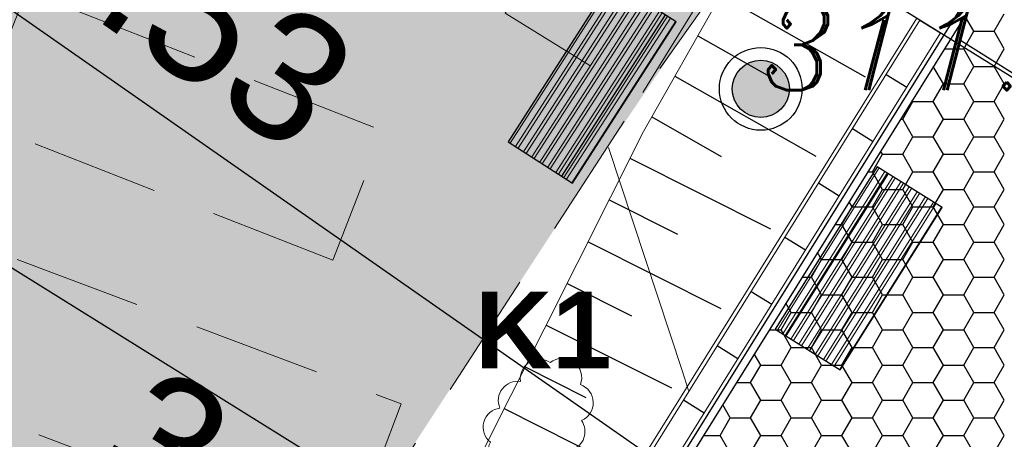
# Model space of a CAD drawing. Extents: x 4615668 to 9294084, y 5325188 to 10688993.
# Tile 635 of 656: x 4651585.93 to 4651593.63, y 5338737.6 to 5338740.89. Entities that reach past the tile are written whole.
import ezdxf

# ---------------------------------------------------------------- set-up
doc = ezdxf.new("R2010")
doc.units = 0
doc.header["$MEASUREMENT"] = 0
for name, pattern in [('CONTINUA', [0, 0, 0]), ('DASHED', [19.05, 12.7, -6.35]), ('KTCR', [1.5, 1, -0.5]), ('l423_500', [2, 1.5, -0.5]), ('l812_500', [3, 2, -1])]:
    doc.linetypes.add(name, pattern=pattern)
for name, color, linetype, lineweight in [('!0014_GM_DR_ODWOD', 152, 'Continuous', 35), ('!0017A_GR_DR_WYMPROJ', 1, 'Continuous', 30), ('chodnik', 7, 'l423_500', 13), ('pkt_wys', 7, 'Continuous', 13), ('warst_przeryw', 7, 'l812_500', 0), ('Wymiar', 7, 'Continuous', 9), ('zielen', 7, 'Continuous', 13)]:
    doc.layers.add(name, color=color, linetype=linetype, lineweight=lineweight)
for name, color, linetype in [('1', 7, 'Continuous'), ('DIM', 7, 'Continuous'), ('hatcz', 253, 'Continuous'), ('proj_tt_ww', 5, 'Continuous'), ('teren', 252, 'Continuous')]:
    doc.layers.add(name, color=color, linetype=linetype)
doc.styles.add('Style-ITALIC_1250', font='ITALIC_1250.shx')
doc.styles.add('STYLE2', font='arial.ttf')
doc.styles.add('tomek14', font='ISOCP.shx', dxfattribs={"height": 14})
doc.dimstyles.new('1-500', dxfattribs={"dimtxt": 1, "dimasz": 0.5, "dimexe": 0.18, "dimexo": 0.0625, "dimgap": 0.3, "dimtad": 1, "dimzin": 0, "dimdsep": 46, "dimtxsty": 'STYLE2', "dimblk": 'DOT', "dimcen": 0.09, "dimadec": 0, "dimazin": 0, "dimtfac": 1, "dimtmove": 0, "dimatfit": 0, "dimldrblk": 'DOT', "dimfxl": 0, "dimtolj": 1, "dimtzin": 0, "dimarcsym": 0})

# ---------------------------------------------------------------- blocks, each defined once
blk = doc.blocks.new('G$C30F5686F')
at = {"layer": '!0014_GM_DR_ODWOD', "linetype": 'DASHED', "lineweight": 25, "ltscale": 0.2}
for p, q in [((14.4083, 28.0975), (14.5696, 27.9971)), ((14.1441, 27.673), (14.3054, 27.5726)), ((13.8799, 27.2485), (14.0412, 27.1481)), ((13.6157, 26.824), (13.777, 26.7236)), ((13.3515, 26.3995), (13.5128, 26.2991)), ((13.0873, 25.975), (13.2486, 25.8746)), ((12.8231, 25.5505), (12.9845, 25.4501)), ((12.559, 25.126), (12.7203, 25.0256))]:
    blk.add_line(p, q, dxfattribs=at)
at = {"layer": '1', "linetype": 'DASHED', "lineweight": 15}
for p, q in [((13.392, 29.2467), (12.2449, 27.2254)), ((14.3828, 28.1134), (6.2051, 14.9731)), ((12.2449, 27.2254), (6.1645, 15.1098))]:
    blk.add_line(p, q, dxfattribs=at)
at = {"layer": '1', "linetype": 'CONTINUA', "lineweight": 25}
blk.add_line((14.827, 28.3539), (5.9826, 14.1424), dxfattribs=at)
at = {"layer": '1', "linetype": 'CONTINUA', "lineweight": 30}
blk.add_line((14.9096, 28.3732), (6.0392, 14.1198), dxfattribs=at)
at = {"layer": '1', "linetype": 'DASHED', "lineweight": 25}
for p, q in [((12.851, 28.2934), (13.9788, 27.6535)), ((12.6707, 27.9757), (13.2281, 27.6593)), ((12.4904, 27.6579), (13.5924, 27.0326)), ((12.3101, 27.3402), (12.8546, 27.0311)), ((12.1402, 27.0168), (13.2393, 26.4652)), ((11.9764, 26.6903), (12.5109, 26.422)), ((11.8125, 26.3637), (12.8516, 25.8422)), ((11.6486, 26.0372), (12.1532, 25.784)), ((11.4847, 25.7106), (12.4639, 25.2192)), ((11.3208, 25.3841), (11.7954, 25.1459)), ((11.157, 25.0576), (12.0762, 24.5962))]:
    blk.add_line(p, q, dxfattribs=at)
at = {"layer": '1', "color": 254, "linetype": 'Continuous', "lineweight": 30, "ltscale": 0.01, "transparency": 33554528}
for p, q in [((14.8296, 28.0105), (14.7595, 28.1319)), ((14.9883, 28.0105), (15.0677, 28.148)), ((14.7502, 27.8731), (14.8296, 28.0105)), ((14.8296, 28.0105), (14.9883, 28.0105)), ((15.0677, 27.8731), (14.9883, 28.0105)), ((14.5984, 27.8731), (14.7502, 27.8731)), ((14.8296, 27.7356), (14.7502, 27.8731)), ((14.9883, 27.7356), (15.0677, 27.8731)), ((14.5914, 27.5981), (14.5124, 27.735)), ((14.7502, 27.5981), (14.8296, 27.7356)), ((14.8296, 27.7356), (14.9883, 27.7356)), ((15.0677, 27.5981), (14.9883, 27.7356)), ((14.5121, 27.4606), (14.5914, 27.5981)), ((14.5914, 27.5981), (14.7502, 27.5981)), ((14.8296, 27.4606), (14.7502, 27.5981)), ((14.9883, 27.4606), (15.0677, 27.5981)), ((14.2739, 27.3231), (14.3533, 27.4606)), ((14.3533, 27.4606), (14.3477, 27.4703)), ((14.3533, 27.4606), (14.5121, 27.4606)), ((14.5914, 27.3231), (14.5121, 27.4606)), ((14.7502, 27.3231), (14.8296, 27.4606)), ((14.8296, 27.4606), (14.9883, 27.4606)), ((15.0677, 27.3231), (14.9883, 27.4606)), ((14.2561, 27.3231), (14.2739, 27.3231)), ((14.3533, 27.1856), (14.2739, 27.3231)), ((14.5121, 27.1856), (14.5914, 27.3231)), ((14.5914, 27.3231), (14.7502, 27.3231)), ((14.8296, 27.1856), (14.7502, 27.3231)), ((14.9883, 27.1856), (15.0677, 27.3231)), ((14.2739, 27.0482), (14.3533, 27.1856)), ((14.3533, 27.1856), (14.5121, 27.1856)), ((14.5914, 27.0482), (14.5121, 27.1856)), ((14.7502, 27.0482), (14.8296, 27.1856)), ((14.8296, 27.1856), (14.9883, 27.1856)), ((15.0677, 27.0482), (14.9883, 27.1856)), ((14.0358, 26.9107), (14.1152, 27.0482)), ((14.1152, 27.0482), (14.1007, 27.0733)), ((14.1152, 27.0482), (14.2739, 27.0482)), ((14.3533, 26.9107), (14.2739, 27.0482)), ((14.5121, 26.9107), (14.5914, 27.0482)), ((14.5914, 27.0482), (14.7502, 27.0482)), ((14.8296, 26.9107), (14.7502, 27.0482)), ((14.9883, 26.9107), (15.0677, 27.0482)), ((13.9994, 26.9107), (14.0358, 26.9107)), ((14.1152, 26.7732), (14.0358, 26.9107)), ((14.2739, 26.7732), (14.3533, 26.9107)), ((14.3533, 26.9107), (14.5121, 26.9107)), ((14.5914, 26.7732), (14.5121, 26.9107)), ((14.7502, 26.7732), (14.8296, 26.9107)), ((14.8296, 26.9107), (14.9883, 26.9107)), ((15.0677, 26.7732), (14.9883, 26.9107)), ((14.0358, 26.6357), (14.1152, 26.7732)), ((14.1152, 26.7732), (14.2739, 26.7732)), ((14.3533, 26.6357), (14.2739, 26.7732)), ((14.5121, 26.6357), (14.5914, 26.7732)), ((14.5914, 26.7732), (14.7502, 26.7732)), ((14.8296, 26.6357), (14.7502, 26.7732)), ((14.9883, 26.6357), (15.0677, 26.7732)), ((13.8771, 26.6357), (13.8536, 26.6764)), ((13.7977, 26.4982), (13.8771, 26.6357)), ((13.8771, 26.6357), (14.0358, 26.6357)), ((14.1152, 26.4982), (14.0358, 26.6357)), ((14.2739, 26.4982), (14.3533, 26.6357)), ((14.3533, 26.6357), (14.5121, 26.6357)), ((14.5914, 26.4982), (14.5121, 26.6357)), ((14.7502, 26.4982), (14.8296, 26.6357)), ((14.8296, 26.6357), (14.9883, 26.6357)), ((15.0677, 26.4982), (14.9883, 26.6357)), ((13.7428, 26.4982), (13.7977, 26.4982)), ((13.8771, 26.3608), (13.7977, 26.4982)), ((14.0358, 26.3608), (14.1152, 26.4982)), ((14.1152, 26.4982), (14.2739, 26.4982)), ((14.3533, 26.3608), (14.2739, 26.4982)), ((14.5121, 26.3608), (14.5914, 26.4982)), ((14.5914, 26.4982), (14.7502, 26.4982)), ((14.8296, 26.3608), (14.7502, 26.4982)), ((14.9883, 26.3608), (15.0677, 26.4982)), ((13.7977, 26.2233), (13.8771, 26.3608)), ((13.8771, 26.3608), (14.0358, 26.3608)), ((14.1152, 26.2233), (14.0358, 26.3608)), ((14.2739, 26.2233), (14.3533, 26.3608)), ((14.3533, 26.3608), (14.5121, 26.3608)), ((14.5914, 26.2233), (14.5121, 26.3608)), ((14.7502, 26.2233), (14.8296, 26.3608)), ((14.8296, 26.3608), (14.9883, 26.3608)), ((15.0677, 26.2233), (14.9883, 26.3608)), ((13.6389, 26.2233), (13.6065, 26.2794)), ((13.5596, 26.0858), (13.6389, 26.2233)), ((13.6389, 26.2233), (13.7977, 26.2233)), ((13.8771, 26.0858), (13.7977, 26.2233)), ((14.0358, 26.0858), (14.1152, 26.2233)), ((14.1152, 26.2233), (14.2739, 26.2233)), ((14.3533, 26.0858), (14.2739, 26.2233)), ((14.5121, 26.0858), (14.5914, 26.2233)), ((14.5914, 26.2233), (14.7502, 26.2233)), ((14.8296, 26.0858), (14.7502, 26.2233)), ((14.9883, 26.0858), (15.0677, 26.2233)), ((13.4861, 26.0858), (13.5596, 26.0858)), ((13.6389, 25.9483), (13.5596, 26.0858)), ((13.7977, 25.9483), (13.8771, 26.0858)), ((13.8771, 26.0858), (14.0358, 26.0858)), ((14.1152, 25.9483), (14.0358, 26.0858)), ((14.2739, 25.9483), (14.3533, 26.0858)), ((14.3533, 26.0858), (14.5121, 26.0858)), ((14.5914, 25.9483), (14.5121, 26.0858)), ((14.7502, 25.9483), (14.8296, 26.0858)), ((14.8296, 26.0858), (14.9883, 26.0858)), ((15.0677, 25.9483), (14.9883, 26.0858)), ((13.4008, 25.8108), (13.3595, 25.8824)), ((13.5596, 25.8108), (13.6389, 25.9483)), ((13.6389, 25.9483), (13.7977, 25.9483)), ((13.8771, 25.8108), (13.7977, 25.9483)), ((14.0358, 25.8108), (14.1152, 25.9483)), ((14.1152, 25.9483), (14.2739, 25.9483)), ((14.3533, 25.8108), (14.2739, 25.9483)), ((14.5121, 25.8108), (14.5914, 25.9483)), ((14.5914, 25.9483), (14.7502, 25.9483)), ((14.8296, 25.8108), (14.7502, 25.9483)), ((14.9883, 25.8108), (15.0677, 25.9483)), ((13.3214, 25.6734), (13.4008, 25.8108)), ((13.4008, 25.8108), (13.5596, 25.8108)), ((13.6389, 25.6734), (13.5596, 25.8108)), ((13.7977, 25.6734), (13.8771, 25.8108)), ((13.8771, 25.8108), (14.0358, 25.8108)), ((14.1152, 25.6734), (14.0358, 25.8108)), ((14.2739, 25.6734), (14.3533, 25.8108)), ((14.3533, 25.8108), (14.5121, 25.8108)), ((14.5914, 25.6734), (14.5121, 25.8108)), ((14.7502, 25.6734), (14.8296, 25.8108)), ((14.8296, 25.8108), (14.9883, 25.8108)), ((15.0677, 25.6734), (14.9883, 25.8108)), ((13.2294, 25.6734), (13.3214, 25.6734)), ((13.4008, 25.5359), (13.3214, 25.6734)), ((13.5596, 25.5359), (13.6389, 25.6734)), ((13.6389, 25.6734), (13.7977, 25.6734)), ((13.8771, 25.5359), (13.7977, 25.6734)), ((14.0358, 25.5359), (14.1152, 25.6734)), ((14.1152, 25.6734), (14.2739, 25.6734)), ((14.3533, 25.5359), (14.2739, 25.6734)), ((14.5121, 25.5359), (14.5914, 25.6734)), ((14.5914, 25.6734), (14.7502, 25.6734)), ((14.8296, 25.5359), (14.7502, 25.6734)), ((14.9883, 25.5359), (15.0677, 25.6734)), ((13.3214, 25.3984), (13.4008, 25.5359)), ((13.4008, 25.5359), (13.5596, 25.5359)), ((13.6389, 25.3984), (13.5596, 25.5359)), ((13.7977, 25.3984), (13.8771, 25.5359)), ((13.8771, 25.5359), (14.0358, 25.5359)), ((14.1152, 25.3984), (14.0358, 25.5359)), ((14.2739, 25.3984), (14.3533, 25.5359)), ((14.3533, 25.5359), (14.5121, 25.5359)), ((14.5914, 25.3984), (14.5121, 25.5359)), ((14.7502, 25.3984), (14.8296, 25.5359)), ((14.8296, 25.5359), (14.9883, 25.5359)), ((15.0677, 25.3984), (14.9883, 25.5359)), ((13.1627, 25.3984), (13.1124, 25.4854)), ((13.0833, 25.2609), (13.1627, 25.3984)), ((13.1627, 25.3984), (13.3214, 25.3984)), ((13.4008, 25.2609), (13.3214, 25.3984)), ((13.5596, 25.2609), (13.6389, 25.3984)), ((13.6389, 25.3984), (13.7977, 25.3984)), ((13.8771, 25.2609), (13.7977, 25.3984)), ((14.0358, 25.2609), (14.1152, 25.3984)), ((14.1152, 25.3984), (14.2739, 25.3984)), ((14.3533, 25.2609), (14.2739, 25.3984)), ((14.5121, 25.2609), (14.5914, 25.3984)), ((14.5914, 25.3984), (14.7502, 25.3984)), ((14.8296, 25.2609), (14.7502, 25.3984)), ((14.9883, 25.2609), (15.0677, 25.3984)), ((12.9727, 25.2609), (13.0833, 25.2609)), ((13.1627, 25.1234), (13.0833, 25.2609)), ((13.3214, 25.1234), (13.4008, 25.2609)), ((13.4008, 25.2609), (13.5596, 25.2609)), ((13.6389, 25.1234), (13.5596, 25.2609)), ((13.7977, 25.1234), (13.8771, 25.2609)), ((13.8771, 25.2609), (14.0358, 25.2609)), ((14.1152, 25.1234), (14.0358, 25.2609)), ((14.2739, 25.1234), (14.3533, 25.2609)), ((14.3533, 25.2609), (14.5121, 25.2609)), ((14.5914, 25.1234), (14.5121, 25.2609)), ((14.7502, 25.1234), (14.8296, 25.2609)), ((14.8296, 25.2609), (14.9883, 25.2609)), ((15.0677, 25.1234), (14.9883, 25.2609)), ((13.0833, 24.9859), (13.1627, 25.1234)), ((13.1627, 25.1234), (13.3214, 25.1234)), ((13.4008, 24.9859), (13.3214, 25.1234)), ((13.5596, 24.9859), (13.6389, 25.1234)), ((13.6389, 25.1234), (13.7977, 25.1234)), ((13.8771, 24.9859), (13.7977, 25.1234)), ((14.0358, 24.9859), (14.1152, 25.1234)), ((14.1152, 25.1234), (14.2739, 25.1234)), ((14.3533, 24.9859), (14.2739, 25.1234)), ((14.5121, 24.9859), (14.5914, 25.1234)), ((14.5914, 25.1234), (14.7502, 25.1234)), ((14.8296, 24.9859), (14.7502, 25.1234)), ((14.9883, 24.9859), (15.0677, 25.1234)), ((12.9246, 24.9859), (12.8654, 25.0884)), ((12.8452, 24.8485), (12.9246, 24.9859)), ((12.9246, 24.9859), (13.0833, 24.9859)), ((13.1627, 24.8485), (13.0833, 24.9859)), ((13.3214, 24.8485), (13.4008, 24.9859)), ((13.4008, 24.9859), (13.5596, 24.9859)), ((13.6389, 24.8485), (13.5596, 24.9859)), ((13.7977, 24.8485), (13.8771, 24.9859)), ((13.8771, 24.9859), (14.0358, 24.9859)), ((14.1152, 24.8485), (14.0358, 24.9859)), ((14.2739, 24.8485), (14.3533, 24.9859)), ((14.3533, 24.9859), (14.5121, 24.9859)), ((14.5914, 24.8485), (14.5121, 24.9859)), ((14.7502, 24.8485), (14.8296, 24.9859)), ((14.8296, 24.9859), (14.9883, 24.9859)), ((15.0677, 24.8485), (14.9883, 24.9859)), ((12.716, 24.8485), (12.8452, 24.8485)), ((12.9246, 24.711), (12.8452, 24.8485)), ((13.0833, 24.711), (13.1627, 24.8485)), ((13.1627, 24.8485), (13.3214, 24.8485)), ((13.4008, 24.711), (13.3214, 24.8485)), ((13.5596, 24.711), (13.6389, 24.8485)), ((13.6389, 24.8485), (13.7977, 24.8485)), ((13.8771, 24.711), (13.7977, 24.8485)), ((14.0358, 24.711), (14.1152, 24.8485)), ((14.1152, 24.8485), (14.2739, 24.8485)), ((14.3533, 24.711), (14.2739, 24.8485)), ((14.5121, 24.711), (14.5914, 24.8485)), ((14.5914, 24.8485), (14.7502, 24.8485)), ((14.8296, 24.711), (14.7502, 24.8485)), ((14.9883, 24.711), (15.0677, 24.8485))]:
    blk.add_line(p, q, dxfattribs=at)
at = {"layer": '1', "linetype": 'Continuous', "lineweight": 15}
for p, q in [((14.4083, 28.0975), (6.2657, 15.0137)), ((14.5696, 27.9971), (6.2815, 14.6796))]:
    blk.add_line(p, q, dxfattribs=at)
at = {"layer": '1', "color": 5, "linetype": 'DASHED', "ltscale": 0.8}
blk.add_line((19.0171, 25.2293), (14.7339, 27.9342), dxfattribs=at)
blk = doc.blocks.new('G$C3390F2A0')
at = {"layer": 'chodnik', "color": 7, "linetype": 'KTCR', "lineweight": 13, "flags": 128}
blk.add_lwpolyline([(103.508, 143.9381), (105.809, 147.4887), (110.2468, 153.7528)], dxfattribs=at)
for points in [[(107.932, 150.9241), (105.809, 147.4887), (104.7542, 148.1405), (106.8783, 151.5759)], [(103.405, 146.2077), (100.6128, 147.3012), (101.0091, 148.3129), (103.8013, 147.2194)], [(99.7016, 145.3702), (103.508, 143.9381), (103.9396, 145.085), (100.1331, 146.5171)]]:
    blk.add_lwpolyline(points, close=True, dxfattribs=at)
at = {"layer": 'warst_przeryw', "color": 21, "linetype": 'l812_500', "lineweight": 0, "flags": 128}
blk.add_lwpolyline([(105.562, 147.0891), (106.1374, 145.3457), (106.2372, 145.0391), (106.4349, 144.4253), (106.6989, 143.607), (106.8329, 143.1985), (106.9692, 142.7909), (107.0385, 142.5875), (107.1798, 142.1816), (107.252, 141.9793), (107.3626, 141.6765), (108.9826, 137.3053)], dxfattribs=at)
at = {"layer": 'pkt_wys', "color": 7, "linetype": 'Continuous', "lineweight": 13, "style": 'Style-ITALIC_1250'}
blk.add_text('311.87', height=0.68, dxfattribs=at).set_placement((106.7528, 147.5375))
blk = doc.blocks.new('G$C6D33AC69')
at = {"lineweight": 0, "ltscale": 40, "transparency": 33554687}
h = blk.add_hatch(dxfattribs=at)
h.set_pattern_fill('ANSI32', color=256, scale=0.2, angle=135)
h.set_pattern_definition([(180, (-4669499.234824, -5336566.323886), (0, -0.075), []), (180, (-4669499.259824, -5336566.298886), (0, -0.075), [])])
h.paths.add_polyline_path([(0, 0), (1.5, 0), (1.5, 0.6), (0, 0.6)])
at = {"layer": 'proj_tt_ww'}
for p, q in [((0, 0.1), (1.5, 0.1)), ((0, 0), (1.5, 0))]:
    blk.add_line(p, q, dxfattribs=at)
blk.add_lwpolyline([(0, 0), (1.5, 0), (1.5, 0.6), (0, 0.6)], close=True, dxfattribs=at)
blk = doc.blocks.new('_Dot')
at = {"color": 0, "linetype": 'ByBlock', "lineweight": -2}
blk.add_line((-0.5, 0), (-1, 0), dxfattribs=at)
at = {"color": 0, "linetype": 'ByBlock', "const_width": 0.5}
blk.add_lwpolyline([(-0.25, 0, 1), (0.25, 0, 1)], format="xyb", close=True, dxfattribs=at)
blk = doc.blocks.new('*D3837')
at = {"layer": 'Defpoints', "color": 0, "lineweight": 0, "ltscale": 40}
for p in [(4651605.1753, 5338750.2195), (4651578.5677, 5338744.5755), (4651595.2185, 5338734.216)]:
    blk.add_point(p, dxfattribs=at)
at = {"layer": 'DIM', "color": 0, "lineweight": -2, "ltscale": 40}
for p, q in [((4651578.6007, 5338744.6286), (4651588.6196, 5338760.7319)), ((4651588.9491, 5338760.3149), (4651604.7508, 5338750.4836)), ((4651595.2515, 5338734.2691), (4651605.2704, 5338750.3723))]:
    blk.add_line(p, q, dxfattribs=at)
at = {"layer": 'DIM', "color": 0, "linetype": 'ByBlock', "lineweight": -2, "ltscale": 40, "xscale": 0.5, "yscale": 0.5, "zscale": 0.5}
for p, rotation in [((4651588.5245, 5338760.579), 148.1115444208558), ((4651605.1753, 5338750.2195), 328.1115444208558)]:
    blk.add_blockref('_Dot', p, dxfattribs=dict(at, rotation=rotation))
at = {"layer": 'DIM', "color": 0, "lineweight": 0, "ltscale": 40, "insert": (4651597.2781, 5338756.0875), "char_height": 1, "attachment_point": 5, "rotation": 328.11154, "style": 'STYLE2'}
blk.add_mtext('\\A1;19.61 ', dxfattribs=at)
blk = doc.blocks.new('*D3838')
at = {"layer": 'Defpoints', "color": 0}
for p in [(4651578.5677, 5338744.5755), (4651593.642, 5338735.5363), (4651592.9463, 5338734.5397)]:
    blk.add_point(p, dxfattribs=at)
at = {"layer": 'DIM', "color": 0, "lineweight": -2, "ltscale": 40}
for p, q in [((4651578.6035, 5338744.6268), (4651579.3664, 5338745.7198)), ((4651579.6734, 5338745.286), (4651593.232, 5338735.8225)), ((4651592.9821, 5338734.5909), (4651593.745, 5338735.6839))]:
    blk.add_line(p, q, dxfattribs=at)
at = {"layer": 'DIM', "color": 0, "linetype": 'ByBlock', "lineweight": -2, "xscale": 0.5, "yscale": 0.5, "zscale": 0.5}
for p, rotation in [((4651579.2633, 5338745.5722), 145.0860338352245), ((4651593.642, 5338735.5363), 325.0860338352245)]:
    blk.add_blockref('_Dot', p, dxfattribs=dict(at, rotation=rotation))
at = {"layer": 'DIM', "color": 0, "lineweight": 0, "ltscale": 40, "insert": (4651586.9205, 5338741.2166), "char_height": 1, "attachment_point": 5, "rotation": 325.08603, "style": 'STYLE2'}
blk.add_mtext('\\A1;17.53 ', dxfattribs=at)
blk = doc.blocks.new('*D3843')
at = {"layer": 'Defpoints', "color": 0, "lineweight": 0, "ltscale": 40}
for p in [(4651590.3803, 5338736.1392), (4651589.6763, 5338735.0099), (4651592.9463, 5338734.5397)]:
    blk.add_point(p, dxfattribs=at)
at = {"layer": 'DIM', "color": 0, "lineweight": -2, "ltscale": 40}
for p, q in [((4651589.252, 5338735.2744), (4651586.1235, 5338737.2247)), ((4651590.3472, 5338736.0862), (4651589.5811, 5338734.8572)), ((4651592.2424, 5338733.4104), (4651589.6763, 5338735.0099)), ((4651592.9133, 5338734.4866), (4651592.1471, 5338733.2576)), ((4651592.6667, 5338733.1459), (4651593.091, 5338732.8814))]:
    blk.add_line(p, q, dxfattribs=at)
at = {"layer": 'DIM', "color": 0, "linetype": 'ByBlock', "lineweight": -2, "ltscale": 40, "xscale": 0.5, "yscale": 0.5, "zscale": 0.5}
for p, rotation in [((4651589.6763, 5338735.0099), 328.0618934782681), ((4651592.2424, 5338733.4104), 148.0618934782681)]:
    blk.add_blockref('_Dot', p, dxfattribs=dict(at, rotation=rotation))
at = {"layer": 'DIM', "color": 0, "lineweight": 0, "ltscale": 40, "insert": (4651587.9046, 5338737.07), "char_height": 1, "attachment_point": 5, "rotation": 328.06189, "style": 'STYLE2'}
blk.add_mtext('\\A1;3.02 ', dxfattribs=at)
blk = doc.blocks.new('*D3849')
at = {"layer": 'Defpoints', "color": 0, "lineweight": 0, "ltscale": 40}
for p in [(4651573.0666, 5338738.9701), (4651589.3858, 5338728.8169), (4651586.5335, 5338724.2323)]:
    blk.add_point(p, dxfattribs=at)
at = {"layer": 'DIM', "color": 0, "lineweight": -2, "ltscale": 40}
for p, q in [((4651589.3327, 5338728.8499), (4651572.9138, 5338739.0652)), ((4651570.4784, 5338734.8101), (4651572.8025, 5338738.5456)), ((4651586.4804, 5338724.2653), (4651570.0615, 5338734.4807))]:
    blk.add_line(p, q, dxfattribs=at)
at = {"layer": 'DIM', "color": 0, "linetype": 'ByBlock', "lineweight": -2, "ltscale": 40, "xscale": 0.5, "yscale": 0.5, "zscale": 0.5}
for p, rotation in [((4651573.0666, 5338738.9701), 58.1115444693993), ((4651570.2143, 5338734.3856), 238.1115444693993)]:
    blk.add_blockref('_Dot', p, dxfattribs=dict(at, rotation=rotation))
at = {"layer": 'DIM', "color": 0, "lineweight": 0, "ltscale": 40, "insert": (4651570.9522, 5338737.106), "char_height": 1, "attachment_point": 5, "rotation": 58.11154, "style": 'STYLE2'}
blk.add_mtext('\\A1;5.40 ', dxfattribs=at)
blk = doc.blocks.new('*D3850')
at = {"layer": 'Defpoints', "color": 0, "lineweight": 0, "ltscale": 40}
for p in [(4651576.6272, 5338744.6929), (4651592.9463, 5338734.5397), (4651589.3858, 5338728.8169)]:
    blk.add_point(p, dxfattribs=at)
at = {"layer": 'DIM', "color": 0, "lineweight": -2, "ltscale": 40}
for p, q in [((4651592.8933, 5338734.5727), (4651576.4743, 5338744.788)), ((4651573.3308, 5338739.3946), (4651576.363, 5338744.2684)), ((4651589.3327, 5338728.8499), (4651572.9138, 5338739.0652))]:
    blk.add_line(p, q, dxfattribs=at)
at = {"layer": 'DIM', "color": 0, "linetype": 'ByBlock', "lineweight": -2, "ltscale": 40, "xscale": 0.5, "yscale": 0.5, "zscale": 0.5}
for p, rotation in [((4651576.6272, 5338744.6929), 58.11154446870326), ((4651573.0666, 5338738.9701), 238.1115444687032)]:
    blk.add_blockref('_Dot', p, dxfattribs=dict(at, rotation=rotation))
at = {"layer": 'DIM', "color": 0, "lineweight": 0, "ltscale": 40, "insert": (4651574.1587, 5338742.2597), "char_height": 1, "attachment_point": 5, "rotation": 58.11154, "style": 'STYLE2'}
blk.add_mtext('\\A1;6.74 ', dxfattribs=at)
blk = doc.blocks.new('*D3851')
at = {"layer": 'Defpoints', "color": 0, "lineweight": 0, "ltscale": 40}
for p in [(4651579.4798, 5338749.2779), (4651595.799, 5338739.1247), (4651592.9463, 5338734.5397)]:
    blk.add_point(p, dxfattribs=at)
at = {"layer": 'DIM', "color": 0, "lineweight": -2, "ltscale": 40}
for p, q in [((4651595.7459, 5338739.1577), (4651579.327, 5338749.373)), ((4651576.8913, 5338745.1174), (4651579.2157, 5338748.8534)), ((4651592.8933, 5338734.5727), (4651576.4743, 5338744.788))]:
    blk.add_line(p, q, dxfattribs=at)
at = {"layer": 'DIM', "color": 0, "linetype": 'ByBlock', "lineweight": -2, "ltscale": 40, "xscale": 0.5, "yscale": 0.5, "zscale": 0.5}
for p, rotation in [((4651579.4798, 5338749.2779), 58.11154446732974), ((4651576.6272, 5338744.6929), 238.1115444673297)]:
    blk.add_blockref('_Dot', p, dxfattribs=dict(at, rotation=rotation))
at = {"layer": 'DIM', "color": 0, "lineweight": 0, "ltscale": 40, "insert": (4651577.3652, 5338747.4136), "char_height": 1, "attachment_point": 5, "rotation": 58.11154, "style": 'STYLE2'}
blk.add_mtext('\\A1;5.40 ', dxfattribs=at)
blk = doc.blocks.new('*D3852')
at = {"layer": 'Defpoints', "color": 0, "lineweight": 0, "ltscale": 40}
for p in [(4651580.5585, 5338751.0117), (4651596.8777, 5338740.8584), (4651595.799, 5338739.1247)]:
    blk.add_point(p, dxfattribs=at)
at = {"layer": 'DIM', "color": 0, "lineweight": -2, "ltscale": 40}
for p, q in [((4651580.8226, 5338751.4362), (4651582.7831, 5338754.5873)), ((4651596.8246, 5338740.8915), (4651580.4056, 5338751.1068)), ((4651579.4798, 5338749.2779), (4651580.5585, 5338751.0117)), ((4651595.7459, 5338739.1577), (4651579.327, 5338749.373)), ((4651579.2157, 5338748.8534), (4651578.9515, 5338748.4288))]:
    blk.add_line(p, q, dxfattribs=at)
at = {"layer": 'DIM', "color": 0, "linetype": 'ByBlock', "lineweight": -2, "ltscale": 40, "xscale": 0.5, "yscale": 0.5, "zscale": 0.5}
for p, rotation in [((4651580.5585, 5338751.0117), 238.1115444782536), ((4651579.4798, 5338749.2779), 58.11154447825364)]:
    blk.add_blockref('_Dot', p, dxfattribs=dict(at, rotation=rotation))
at = {"layer": 'DIM', "color": 0, "lineweight": 0, "ltscale": 40, "insert": (4651581.2467, 5338753.6522), "char_height": 1, "attachment_point": 5, "rotation": 58.11154, "style": 'STYLE2'}
blk.add_mtext('\\A1;\\A1;2.00', dxfattribs=at)
blk = doc.blocks.new('G$C01146726')
at = {"layer": 'zielen', "color": 3}
for centre, start, end in [((0.2834, 0.5864), 40.87441, 174.72189), ((0.5232, 0.6021), 24.72682, 146.62253), ((0.7605, 0.5527), 359.54057, 131.75523), ((0.1507, 0.4505), 96.64572, 228.84542), ((0.8659, 0.4077), 281.75559, 72.5372), ((0.154, 0.2265), 132.8485, 285.70309), ((0.7505, 0.2232), 236.09832, 14.18096), ((0.3287, 0.1507), 207.36767, 311.98286), ((0.5265, 0.154), 229.93886, 338.21999)]:
    blk.add_arc(centre, 0.1507, start, end, dxfattribs=at)

msp = doc.modelspace()

# ---------------------------------------------------------------- hatches: boundary and pattern name
at = {"layer": 'hatcz', "lineweight": 0, "transparency": 33554687}
h = msp.add_hatch(dxfattribs=at)
h.set_pattern_fill('AR-CONC', color=256, scale=0.1)
h.set_pattern_definition([(50, (-16734.60844, 1868.8135), (0.7172601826, -0.062752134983), [0.075, -0.825]), (355, (-16734.60844, 1868.8135), (-0.13875133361, 0.7521921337), [0.06, -0.66]), (100.45144446, (-16734.5487, 1868.8083), (0.57850884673, 0.68943999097), [0.063740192, -0.701142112]), (46.1842, (-16734.6084, 1869.0135), (1.06724133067, -0.16551928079), [0.1125, -1.2375]), (96.63563549, (-16734.5195, 1868.9997), (0.93466194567, 0.97411860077), [0.095610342, -1.05171376]), (351.18416399, (-16734.6084, 1869.0135), (0.93466194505, 0.97411860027), [0.09, -0.990000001]), (21, (-16734.50844, 1868.9635), (0.59690705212, -0.402618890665), [0.075, -0.825]), (326, (-16734.50844, 1868.9635), (0.24331533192, 0.72515004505), [0.06, -0.66]), (71.45144474, (-16734.4587, 1868.92996), (0.84022237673, 0.322531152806), [0.06374019, -0.701142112]), (37.5, (-16734.60844, 1868.81352), (0.012159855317, 0.332893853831), [0, -0.652, 0, -0.67, 0, -0.6625]), (7.5, (-16734.60844, 1868.8135), (0.263069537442, 0.394411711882), [0, -0.382, 0, -0.637, 0, -0.2525]), (327.5, (-16734.83144, 1868.81352), (0.533822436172, -0.022554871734), [0, -0.25, 0, -0.78, 0, -1.035]), (317.5, (-16734.93144, 1868.8135), (0.583186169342, 0.100104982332), [0, -0.325, 0, -0.518, 0, -0.735])])
edge = h.paths.add_edge_path()
edge.add_line((4651589.1529, 5338736.4711), (4651584.3875, 5338737.8641))
edge.add_line((4651584.3875, 5338737.8641), (4651587.6695, 5338744.6691))
edge.add_line((4651587.6695, 5338744.6691), (4651589.8255, 5338747.7691))
edge.add_line((4651589.8255, 5338747.7691), (4651592.4945, 5338750.0411))
edge.add_line((4651592.4945, 5338750.0411), (4651594.1183, 5338750.6553))
edge.add_line((4651594.1183, 5338750.6553), (4651596.8106, 5338748.8302))
edge.add_line((4651596.8106, 5338748.8302), (4651592.8769, 5338743.3477))
edge.add_line((4651592.8769, 5338743.3477), (4651590.5387, 5338739.8963))
edge.add_line((4651590.5387, 5338739.8963), (4651588.4847, 5338736.7452))
edge.add_line((4651588.4847, 5338736.7452), (4651584.3875, 5338737.8641))
at = {"layer": 'teren'}
h = msp.add_hatch(color=256, dxfattribs=at)
h.dxf.hatch_style = 1
edge = h.paths.add_edge_path()
edge.add_arc((4651591.7295, 5338740.3446), 0.2235, 0, 360)

# ---------------------------------------------------------------- linework, layer by layer
at = {"lineweight": 0, "ltscale": 40}
msp.add_lwpolyline([(4651592.6399, 5338739.7345), (4651591.8417, 5338738.4645), (4651592.3497, 5338738.1452), (4651593.1479, 5338739.4152)], close=True, dxfattribs=at)
at = {"layer": 'proj_tt_ww'}
for radius in [0.3235, 0.2235]:
    msp.add_circle((4651591.7295, 5338740.3446), radius, dxfattribs=at)

# ---------------------------------------------------------------- block references
at = {"layer": '!0017A_GR_DR_WYMPROJ', "linetype": 'Continuous', "lineweight": 18}
msp.add_blockref('G$C30F5686F', (4651578.5664, 5338712.7851), dxfattribs=at)
at = {"lineweight": 0, "ltscale": 40}
for p, rotation in [((4651590.2579, 5338739.607), 57.32851583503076), ((4651592.6399, 5338739.7345), 237.8502126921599)]:
    msp.add_blockref('G$C6D33AC69', p, dxfattribs=dict(at, rotation=rotation))
at = {"color": 1, "lineweight": 0, "ltscale": 40, "rotation": 56.66597362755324}
msp.add_blockref('G$C01146726', (4651590.0432, 5338737.1385), dxfattribs=at)
at = {"layer": 'Wymiar', "color": 242, "linetype": 'DASHED', "lineweight": 30, "ltscale": 0.01}
msp.add_blockref('G$C3390F2A0', (4651484.9767, 5338592.7959), dxfattribs=at)

# ---------------------------------------------------------------- texts
at = {"color": 0, "ltscale": 2.5, "insert": (4651589.492, 5338738.7576), "char_height": 0.6, "width": 3.869483, "attachment_point": 1, "style": 'tomek14'}
msp.add_mtext('{\\fArial|b1|i0|c238|p34;\\C94;K1}', dxfattribs=at)

# ---------------------------------------------------------------- dimensions: what is measured, and where the dimension line sits
at = {"layer": 'DIM', "lineweight": 0, "ltscale": 40}
for p1, p2, distance, picture, middle in [((4651578.5677, 5338744.5755), (4651595.2185, 5338734.216), 18.8481, '*D3837', (4651597.2781, 5338756.0875)), ((4651586.5335, 5338724.2323), (4651589.3858, 5338728.8169), 19.2199, '*D3849', (4651570.9522, 5338737.106)), ((4651592.9463, 5338734.5397), (4651590.3803, 5338736.1392), 1.3308, '*D3843', (4651587.9046, 5338737.07))]:
    dim = msp.add_aligned_dim(p1=p1, p2=p2, distance=distance, dimstyle='1-500', override={"dimpost": ' ', "dimtxsty": 'STYLE2', "dimldrblk": 'Dot'}, dxfattribs=at)
    dim.commit()
    dim.dimension.update_dxf_attribs({"geometry": picture, "text_midpoint": middle})
dim = msp.add_linear_dim(base=(4651580.5585, 5338751.0117), p1=(4651595.799, 5338739.1247), p2=(4651596.8777, 5338740.8584), angle=238.11154, text='\\A1;2.00', dimstyle='1-500', override={"dimpost": ' ', "dimtxsty": 'STYLE2', "dimldrblk": 'Dot'}, dxfattribs=at)
dim.commit()
dim.dimension.update_dxf_attribs({"geometry": '*D3852', "text_midpoint": (4651581.2467, 5338753.6522)})
for base, p1, p2, picture, middle in [((4651579.4798, 5338749.2779), (4651592.9463, 5338734.5397), (4651595.799, 5338739.1247), '*D3851', (4651577.3652, 5338747.4136)), ((4651576.6272, 5338744.6929), (4651589.3858, 5338728.8169), (4651592.9463, 5338734.5397), '*D3850', (4651574.1587, 5338742.2597))]:
    dim = msp.add_linear_dim(base=base, p1=p1, p2=p2, angle=238.11154, dimstyle='1-500', override={"dimpost": ' ', "dimtxsty": 'STYLE2', "dimldrblk": 'Dot'}, dxfattribs=at)
    dim.commit()
    dim.dimension.update_dxf_attribs({"geometry": picture, "text_midpoint": middle})
dim = msp.add_linear_dim(base=(4651593.642, 5338735.5363), p1=(4651578.5677, 5338744.5755), p2=(4651592.9463, 5338734.5397), angle=325.08603, dimstyle='1-500', override={"dimpost": ' ', "dimtxsty": 'STYLE2', "dimldrblk": 'Dot'}, dxfattribs=at)
dim.commit()
dim.dimension.update_dxf_attribs({"geometry": '*D3838', "text_midpoint": (4651586.4564, 5338740.5516), "dimtype": 161})

doc.saveas('drawing.dxf')
